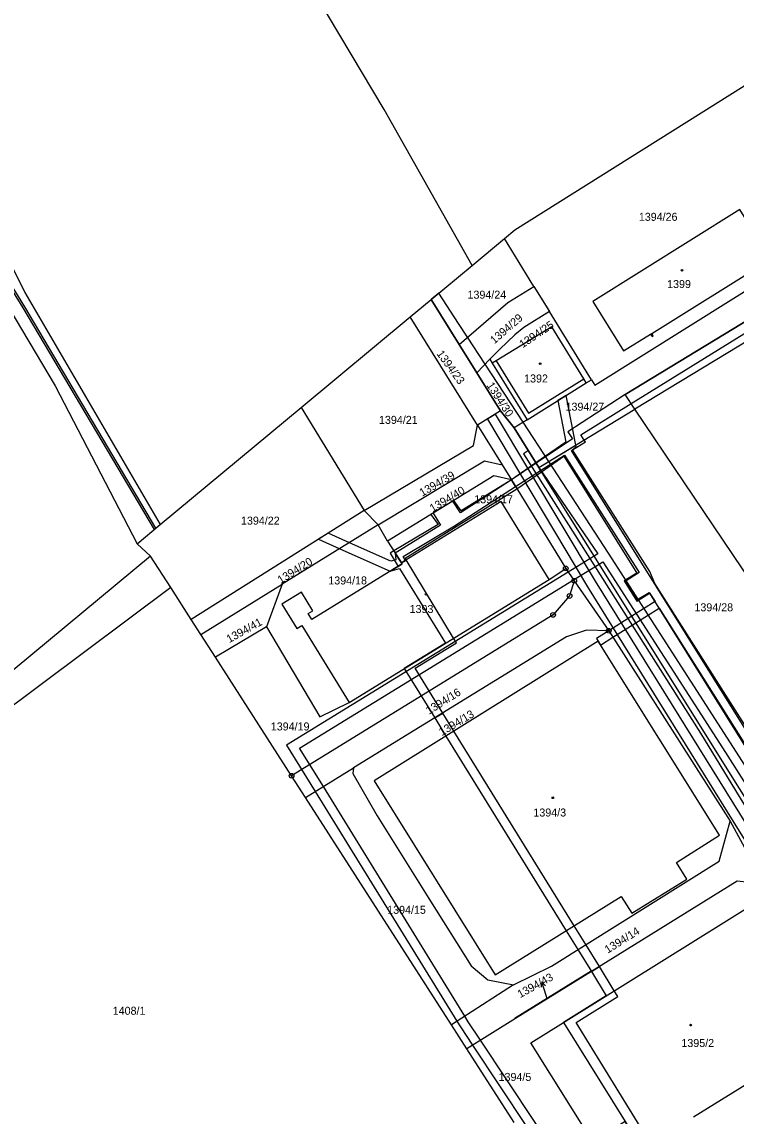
# Model space of a CAD drawing. Extents: x -562167 to -556918, y -1077891 to -1070763.
# Drawn here: x -560037.8 to -559886.1, y -1075205 to -1074972.6 of the extents above; entities that cross this region are included whole.
import ezdxf

# ---------------------------------------------------------------- set-up
doc = ezdxf.new("R2010")
doc.units = 0
for name, color, linetype in [('Hranice parcel', 7, 'Continuous'), ('Parcelní čísla', 7, 'Continuous'), ('Pop  PČ popisy', 7, 'Continuous'), ('Vnitřní kresba', 7, 'Continuous'), ('Věcná břemena k části', 7, 'Continuous'), ('Značky bodu BP', 7, 'Continuous'), ('Značky budov', 7, 'Continuous')]:
    doc.layers.add(name, color=color, linetype=linetype)

msp = doc.modelspace()

# ---------------------------------------------------------------- linework, layer by layer
at = {"layer": 'Hranice parcel'}
for p, q in [((-559942.2, -1075024.35), (-559935.34, -1075018.65)), ((-559929.08, -1075028.8), (-559935.34, -1075018.65)), ((-559852.22, -1075021.27), (-559907.61, -1075054.9)), ((-559950.9, -1075031.57), (-559942.2, -1075024.35)), ((-559929.08, -1075028.8), (-559925.8, -1075034.12)), ((-559955.38, -1075035.29), (-559950.9, -1075031.57)), ((-559944.93, -1075041.14), (-559950.9, -1075031.57)), ((-559978.54, -1075054.53), (-559955.38, -1075035.29)), ((-559941.07, -1075058.29), (-559955.38, -1075035.29)), ((-559916.86, -1075048.62), (-559925.8, -1075034.12)), ((-559941.2, -1075047.14), (-559944.93, -1075041.14)), ((-559941.2, -1075047.14), (-559938.44, -1075044.28)), ((-559938.44, -1075044.28), (-559937.93, -1075045.1)), ((-559937.93, -1075045.1), (-559930.53, -1075057.13)), ((-559936.16, -1075055.24), (-559941.2, -1075047.14)), ((-559930.53, -1075057.13), (-559917.96, -1075049.3)), ((-559917.96, -1075049.3), (-559916.86, -1075048.62)), ((-560008.46, -1075079.38), (-559978.54, -1075054.53)), ((-559978.54, -1075054.53), (-559965.16, -1075076.42)), ((-559936.16, -1075055.24), (-559941.07, -1075058.29)), ((-559933.27, -1075058.84), (-559936.16, -1075055.24)), ((-559928.04, -1075067.26), (-559907.61, -1075054.9)), ((-559941.07, -1075058.29), (-559935.85, -1075066.7)), ((-559930.53, -1075057.13), (-559933.27, -1075058.84)), ((-559928.04, -1075067.26), (-559933.27, -1075058.84)), ((-559935.85, -1075066.7), (-559933.87, -1075069.9)), ((-559885.4, -1075135.44), (-559928.04, -1075067.26)), ((-559933.87, -1075069.9), (-559922.32, -1075088.7)), ((-559965.16, -1075076.42), (-560001.85, -1075099.55)), ((-559962.14, -1075079.48), (-559965.16, -1075076.42)), ((-560013.37, -1075083.45), (-560008.46, -1075079.38)), ((-559962.14, -1075079.48), (-559982.52, -1075092.07)), ((-559960.15, -1075082.92), (-559962.14, -1075079.48)), ((-560010.48, -1075086.11), (-560013.37, -1075083.45)), ((-559960.15, -1075082.92), (-559957.21, -1075087.52)), ((-560010.48, -1075086.11), (-560094.78, -1075156.02)), ((-560006.21, -1075092.76), (-560010.48, -1075086.11)), ((-559925.81, -1075091.05), (-559922.32, -1075088.7)), ((-559922.32, -1075088.7), (-559920.5, -1075091.34)), ((-559968.31, -1075117.16), (-559925.81, -1075091.05)), ((-560006.21, -1075092.76), (-560093.71, -1075158.23)), ((-560001.85, -1075099.55), (-560006.21, -1075092.76)), ((-559999.8, -1075102.74), (-559982.52, -1075092.07)), ((-559982.52, -1075092.07), (-559985.85, -1075101.09)), ((-559920.5, -1075091.34), (-559913.19, -1075101.94)), ((-559999.8, -1075102.74), (-560001.85, -1075099.55)), ((-559996.73, -1075107.52), (-559999.8, -1075102.74)), ((-559985.85, -1075101.09), (-559996.73, -1075107.52)), ((-559913.19, -1075101.94), (-559887.4, -1075142.39)), ((-559980.55, -1075132.74), (-559996.73, -1075107.52)), ((-559977.58, -1075137.37), (-559980.55, -1075132.74)), ((-559977.58, -1075137.37), (-559967.38, -1075131.09)), ((-559946.6, -1075185.62), (-559977.58, -1075137.37)), ((-559887.4, -1075142.39), (-559880.15, -1075155.79)), ((-559916.85, -1075174.31), (-559932.97, -1075184.31)), ((-559933.38, -1075177.13), (-559946.6, -1075185.62)), ((-559943.32, -1075190.73), (-559946.6, -1075185.62)), ((-559932.97, -1075184.31), (-559943.32, -1075190.73)), ((-559864.32, -1075186.04), (-559895.19, -1075205.29)), ((-559933.28, -1075206.38), (-559943.32, -1075190.73))]:
    msp.add_line(p, q, dxfattribs=at)
for points in [[(-559942.2, -1075024.35), (-559960.89, -1074991.21), (-559979.73, -1074959.55), (-560002.07, -1074919.69), (-560020.98, -1074887.63), (-560032.43, -1074866.03), (-560061.26, -1074815.76), (-560090.67, -1074762.66), (-560122.36, -1074701.03), (-560157.41, -1074649.12), (-560177.98, -1074617.33), (-560211.58, -1074563.36), (-560234.62, -1074524.5), (-560248.65, -1074501.56), (-560271.04, -1074472.41), (-560280.37, -1074459.23), (-560298.22, -1074438.84), (-560333.92, -1074399.54), (-560346.17, -1074388.38)], [(-560367.94, -1074479.79), (-560362.27, -1074485.67), (-560342.86, -1074511.82), (-560327.96, -1074531.34), (-560304.56, -1074569.14), (-560285.54, -1074599.18), (-560261.02, -1074636.98), (-560247.35, -1074658.75), (-560226.64, -1074691.68), (-560213.4, -1074712.11), (-560199.07, -1074733.84), (-560191.19, -1074747.39), (-560174.83, -1074773.43), (-560154.11, -1074808.42), (-560144.41, -1074824.35), (-560126.07, -1074857.18), (-560110.45, -1074880.26), (-560087.33, -1074925.44), (-560075.92, -1074952.2), (-560063.25, -1074979.76), (-560045.25, -1075014), (-560037.21, -1075030.1), (-560008.46, -1075079.38)], [(-559935.34, -1075018.65), (-559933.14, -1075016.82), (-559878.32, -1074982.38)], [(-559916.86, -1075048.62), (-559916.15, -1075049.77), (-559857.64, -1075013.2)], [(-559885.37, -1075012.5), (-559916.59, -1075032), (-559910.02, -1075042.52), (-559904.3, -1075038.95), (-559903.98, -1075039.44), (-559903.72, -1075039.29), (-559904.02, -1075038.78), (-559878.79, -1075023.02), (-559885.37, -1075012.5)], [(-559907.61, -1075054.9), (-559909.7, -1075051.77), (-559854.33, -1075018.13)], [(-559944.93, -1075041.14), (-559934.59, -1075032.19), (-559929.08, -1075028.8)], [(-560041.93, -1075031.12), (-560030.72, -1075049.9), (-560013.37, -1075083.45)], [(-559925.8, -1075034.12), (-559931.2, -1075037.55), (-559933.12, -1075039.08), (-559936.33, -1075042.1), (-559938.44, -1075044.28)], [(-559917.96, -1075049.3), (-559918.48, -1075048.45), (-559925.26, -1075037.4), (-559937.08, -1075044.58), (-559937.93, -1075045.1)], [(-559808.82, -1075085.91), (-559866.01, -1075116.62), (-559907.61, -1075054.9)], [(-559965.16, -1075076.42), (-559941.94, -1075062.62), (-559941.07, -1075058.29)], [(-559962.14, -1075079.48), (-559939.58, -1075065.85), (-559935.85, -1075066.7)], [(-559933.87, -1075069.9), (-559937.61, -1075069.04), (-559960.15, -1075082.92)], [(-559925.81, -1075091.05), (-559936.02, -1075074.5), (-559957.21, -1075087.52)], [(-559957.21, -1075087.52), (-559957.07, -1075087.75), (-559976.24, -1075099.53), (-559977, -1075098.29), (-559976.02, -1075097.69), (-559978.47, -1075093.72), (-559982.64, -1075096.33), (-559979.42, -1075101.48), (-559978.35, -1075100.82), (-559968.31, -1075117.16)], [(-559920.5, -1075091.34), (-559921.51, -1075094.56), (-559925.01, -1075098.57), (-559980.55, -1075132.74)], [(-559985.85, -1075101.09), (-559974.56, -1075120.2), (-559968.31, -1075117.16)], [(-559913.19, -1075101.94), (-559917.89, -1075101.85), (-559922.14, -1075103.24), (-559967.38, -1075131.09)], [(-559896.58, -1075154.68), (-559898.83, -1075151.14), (-559889.68, -1075145.39), (-559915.46, -1075104.14), (-559963, -1075133.8), (-559937.28, -1075175.06), (-559910.54, -1075158.36), (-559908.29, -1075161.93), (-559896.58, -1075154.68)], [(-559967.38, -1075131.09), (-559967.54, -1075132.3), (-559962.34, -1075141.28), (-559951.37, -1075158.83), (-559942.38, -1075173.09), (-559938.88, -1075176.11), (-559933.38, -1075177.13)], [(-559933.38, -1075177.13), (-559925.37, -1075173.19), (-559889.7, -1075150.89), (-559887.4, -1075142.39)], [(-559880.15, -1075155.79), (-559885.9, -1075155.1), (-559916.85, -1075174.31)], [(-559906.08, -1075211.97), (-559909.67, -1075206.21), (-559916.59, -1075210.52), (-559929.71, -1075189.47), (-559922.78, -1075185.16), (-559881.06, -1075159.08), (-559864.32, -1075186.04)], [(-559932.97, -1075184.31), (-559933.04, -1075184.19), (-559916.94, -1075174.17), (-559916.85, -1075174.31)]]:
    msp.add_lwpolyline(points, dxfattribs=at)
at = {"layer": 'Pop  PČ popisy'}
for p, q in [((-559927.38, -1075176.53), (-559927.56, -1075177.63)), ((-559926.5, -1075179.4), (-559927.38, -1075176.53)), ((-559927.38, -1075176.53), (-559926.61, -1075177.34)), ((-559926.28, -1075180.12), (-559926.5, -1075179.4))]:
    msp.add_line(p, q, dxfattribs=at)
at = {"layer": 'Vnitřní kresba'}
for p, q in [((-559904.3, -1075038.95), (-559904.02, -1075038.78)), ((-559937.08, -1075044.58), (-559930.2, -1075055.74)), ((-559930.2, -1075055.74), (-559918.48, -1075048.45))]:
    msp.add_line(p, q, dxfattribs=at)
at = {"layer": 'Věcná břemena k části'}
for points in [[(-560046.69, -1075017.59), (-560046.8, -1075018.57), (-560037.59, -1075033.38), (-560009.75, -1075080.45), (-560009.36, -1075080.13), (-560037.17, -1075033.12), (-560046.28, -1075018.45), (-560046.19, -1075017.65)], [(-559932.71, -1075071.78), (-559927.48, -1075068.16), (-559928.04, -1075067.26), (-559920.18, -1075062.51), (-559922.2, -1075051.94), (-559924.01, -1075053.07), (-559922.33, -1075061.92), (-559928.64, -1075066.29), (-559933.87, -1075069.9), (-559944.7, -1075076.89), (-559946.31, -1075074.4), (-559950.47, -1075076.96), (-559948.92, -1075079.5), (-559958.53, -1075085.45), (-559957.21, -1075087.52), (-559956.21, -1075086.91), (-559956.45, -1075086.51)], [(-559904.54, -1075093.93), (-559880.61, -1075132.34), (-559878.9, -1075131.24), (-559921.13, -1075063.68), (-559920.11, -1075062.89), (-559920.18, -1075062.51), (-559922.2, -1075051.94), (-559924.01, -1075053.07), (-559922.33, -1075061.92), (-559928.64, -1075066.29), (-559928.04, -1075067.26), (-559927.48, -1075068.16), (-559922.73, -1075064.88), (-559907.21, -1075089.69), (-559909.9, -1075091.37), (-559907.25, -1075095.64)], [(-559917.72, -1075092.59), (-559885.5, -1075144.49), (-559853.22, -1075195.58), (-559826.99, -1075237.18), (-559828.66, -1075238.21), (-559827.34, -1075240.22), (-559825.53, -1075239.1), (-559817.36, -1075247.96), (-559815.89, -1075246.61), (-559824.65, -1075237.12), (-559851.54, -1075194.53), (-559883.71, -1075143.39), (-559916.02, -1075091.44), (-559937.25, -1075055.92), (-559938.96, -1075056.98)], [(-559945.94, -1075079.63), (-559933, -1075071.32), (-559933.87, -1075069.9), (-559944.52, -1075076.44), (-559946.07, -1075074.25), (-559950.94, -1075077.25), (-559949.43, -1075079.4), (-559958.82, -1075085), (-559957.21, -1075087.52), (-559956.36, -1075087), (-559956.86, -1075086.15)], [(-559959.49, -1075087.17), (-559968.25, -1075083.26), (-559972.79, -1075081.23), (-559974.82, -1075082.51), (-559970.31, -1075084.53), (-559959.61, -1075089.31), (-559957.07, -1075087.75), (-559957.21, -1075087.52), (-559958.53, -1075085.45), (-559958.43, -1075086.85)], [(-559823.47, -1075228.91), (-559826.01, -1075230.48), (-559831.49, -1075233.87), (-559833.75, -1075235.27), (-559879.93, -1075264.15), (-559883.01, -1075266.1), (-559887.89, -1075269.19), (-559909.61, -1075235.35), (-559923.25, -1075214.79), (-559940.41, -1075188.93), (-559943.01, -1075185.01), (-559943.76, -1075183.8), (-559973.8, -1075135.04), (-559978.84, -1075126.87), (-559920.65, -1075091.12), (-559915.21, -1075087.78), (-559914.42, -1075087.29), (-559888.4, -1075127.81), (-559884.06, -1075134.57), (-559863.28, -1075166.92), (-559854, -1075181.38), (-559845.77, -1075194.18), (-559839.8, -1075203.48)], [(-559945.54, -1075104.54), (-559946.14, -1075103.54), (-559956.21, -1075086.91), (-559957.21, -1075087.52), (-559957.07, -1075087.75), (-559959.61, -1075089.31), (-559957.66, -1075088.7), (-559947.85, -1075104.59), (-559956.61, -1075109.97), (-559950.13, -1075120.47), (-559948.42, -1075119.42), (-559954.29, -1075109.92)], [(-559916.88, -1075174.32), (-559915.18, -1075173.27), (-559918.05, -1075168.62), (-559920.53, -1075164.6), (-559946.07, -1075123.24), (-559948.42, -1075119.42), (-559950.13, -1075120.47), (-559947.77, -1075124.3), (-559922.23, -1075165.66), (-559919.75, -1075169.68)], [(-559911.26, -1075179.62), (-559912, -1075178.42), (-559915.18, -1075173.27), (-559916.88, -1075174.32), (-559913.7, -1075179.48), (-559922.78, -1075185.16), (-559909.67, -1075206.21), (-559906.08, -1075211.97), (-559905.87, -1075211.95), (-559904.28, -1075210.96), (-559920.13, -1075185.16)]]:
    msp.add_lwpolyline(points, close=True, dxfattribs=at)
for points in [[(-559854.33, -1075018.13), (-559909.7, -1075051.77), (-559921.85, -1075059.67), (-559920.9, -1075061.2), (-559928.6, -1075066.36), (-559933.87, -1075069.9), (-559944.52, -1075076.44), (-559946.07, -1075074.25), (-559950.94, -1075077.25), (-559949.43, -1075079.4), (-559958.82, -1075085), (-559959.6, -1075085.46), (-559957.93, -1075088.28), (-559957.07, -1075087.75), (-559957.21, -1075087.52), (-559956.36, -1075087), (-559956.86, -1075086.15), (-559945.94, -1075079.63), (-559933, -1075071.32), (-559927.65, -1075067.89), (-559922.58, -1075064.63), (-559906.69, -1075089.59), (-559909.71, -1075091.47), (-559907.25, -1075095.41), (-559904.57, -1075093.79), (-559903.36, -1075095.72), (-559908.29, -1075098.84), (-559913.19, -1075101.94), (-559915.8, -1075103.59), (-559915.46, -1075104.14), (-559914.93, -1075104.99), (-559912.3, -1075103.33), (-559907.41, -1075100.25), (-559902.46, -1075097.14), (-559880.39, -1075132.2)], [(-559878.54, -1075131), (-559903.4, -1075091.9), (-559904.45, -1075089.36), (-559920.89, -1075063.55), (-559918.14, -1075061.84), (-559918.4, -1075061.43), (-559919.1, -1075060.3), (-559908.42, -1075053.69), (-559853.33, -1075019.61)], [(-559882.38, -1075133.49), (-559886.72, -1075126.73), (-559913.21, -1075085.49), (-559925.94, -1075065.99), (-559931.38, -1075057.66), (-559939.44, -1075045.32), (-559943.16, -1075039.61), (-559945.07, -1075036.69), (-559949.29, -1075030.24), (-559950.9, -1075031.57), (-559944.93, -1075041.14), (-559941.2, -1075047.14), (-559936.16, -1075055.24), (-559933.27, -1075058.84), (-559928.04, -1075067.26), (-559915.51, -1075085.62), (-559916.27, -1075086.08), (-559921.79, -1075089.48), (-559981.6, -1075126.22), (-559975.51, -1075136.1), (-559945.44, -1075184.87), (-559944.69, -1075186.09), (-559942.11, -1075189.98), (-559924.93, -1075215.87)], [(-559801.93, -1075208.14), (-559812.72, -1075190.38), (-559815.73, -1075186.08), (-559815.97, -1075185.74), (-559818.22, -1075187.3), (-559818.83, -1075186.34), (-559843.72, -1075202.17), (-559847.89, -1075195.5), (-559855.95, -1075182.61), (-559865.05, -1075168.03), (-559885.4, -1075135.44), (-559928.04, -1075067.26), (-559930.26, -1075063.68), (-559931.3, -1075064.34), (-559893.7, -1075123.72), (-559863.18, -1075173.71), (-559844.75, -1075204), (-559826.17, -1075233.48)]]:
    msp.add_lwpolyline(points, dxfattribs=at)
at = {"layer": 'Značky bodu BP'}
for centre, radius in [((-559922.32, -1075088.7), 0.5), ((-559922.32, -1075088.7), 0.0303), ((-559920.5, -1075091.34), 0.5), ((-559920.5, -1075091.34), 0.0303), ((-559921.51, -1075094.56), 0.5), ((-559921.51, -1075094.56), 0.0303), ((-559925.01, -1075098.57), 0.5), ((-559925.01, -1075098.57), 0.0303), ((-559913.19, -1075101.94), 0.5), ((-559913.19, -1075101.94), 0.0303), ((-559980.55, -1075132.74), 0.5), ((-559980.55, -1075132.74), 0.0303)]:
    msp.add_circle(centre, radius, dxfattribs=at)
at = {"layer": 'Značky budov'}
for centre in [(-559897.63, -1075025.36), (-559927.75, -1075045.21), (-559952, -1075094.18), (-559925.06, -1075137.42), (-559895.8, -1075185.71)]:
    msp.add_circle(centre, 0.175, dxfattribs=at)

# ---------------------------------------------------------------- texts
at = {"layer": 'Parcelní čísla'}
for s, p in [('1394/26', (-559906.8, -1075014.87)), ('1399', (-559900.79, -1075029.15)), ('1394/24', (-559943.18, -1075031.41)), ('1392', (-559931.16, -1075049.21)), ('1394/27', (-559922.36, -1075055.2)), ('1394/21', (-559961.98, -1075058)), ('1394/17', (-559941.75, -1075074.86)), ('1394/22', (-559991.29, -1075079.4)), ('1394/18', (-559972.75, -1075092.11)), ('1393', (-559955.48, -1075098.17)), ('1394/28', (-559894.99, -1075097.81)), ('1394/19', (-559984.96, -1075123.12)), ('1394/3', (-559929.19, -1075141.4)), ('1394/15', (-559960.24, -1075162.07)), ('1408/1', (-560018.53, -1075183.51)), ('1395/2', (-559897.76, -1075190.36)), ('1394/5', (-559936.58, -1075197.57))]:
    msp.add_text(s, height=1.7, dxfattribs=at).set_placement(p)
for s, rotation, p in [('1394/29', 41, (-559937.48, -1075041.13)), ('1394/25', 34, (-559931.48, -1075041.97)), ('1394/23', 306, (-559949.84, -1075043.12)), ('1394/30', 303, (-559939.2, -1075049.81)), ('1394/39', 30, (-559952.8, -1075073.49)), ('1394/40', 31, (-559950.59, -1075076.82)), ('1394/20', 32, (-559982.87, -1075092.04)), ('1394/41', 29, (-559993.79, -1075104.59)), ('1394/16', 32, (-559951.38, -1075119.81)), ('1394/13', 31, (-559948.64, -1075124.35)), ('1394/14', 32, (-559913.4, -1075170.56)), ('1394/43', 29, (-559932, -1075180.01))]:
    msp.add_text(s, height=1.7, rotation=rotation, dxfattribs=at).set_placement(p)

doc.saveas('drawing.dxf')
